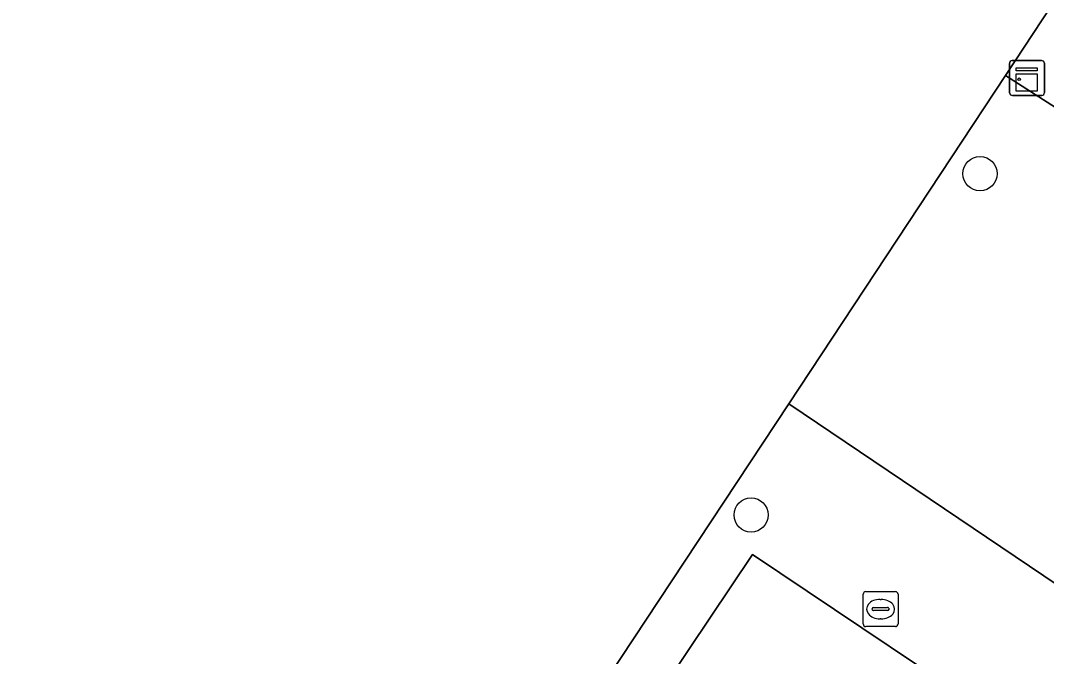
# Model space of a CAD drawing. Extents: x 159279 to 160377, y 384531 to 385888.
# Drawn here: x 159890.21 to 159919.59, y 384594.15 to 384612.37 of the extents above; entities that cross this region are included whole.
import ezdxf

# ---------------------------------------------------------------- set-up
doc = ezdxf.new("R2010")
doc.units = 0
for name, color, linetype in [('IMGEO_Boom', 7, 'Continuous'), ('IMGEO_Groenvoorziening', 7, 'Continuous'), ('IMGEO_Kast', 7, 'Continuous'), ('IMGEO_Kolk', 7, 'Continuous'), ('IMGEO_Voetpad_open', 7, 'Continuous')]:
    doc.layers.add(name, color=color, linetype=linetype)

msp = doc.modelspace()

# ---------------------------------------------------------------- linework, layer by layer
at = {"layer": 'IMGEO_Boom'}
for centre in [(159917.684, 384607.981), (159911.13, 384598.205)]:
    msp.add_circle(centre, 0.489, dxfattribs=at)
at = {"layer": 'IMGEO_Groenvoorziening'}
for points in [[(159881.691, 384640.405), (159879.839, 384641.607), (159873.355, 384631.822), (159865.469, 384619.922), (159865.158, 384619.453), (159864.457, 384618.396), (159863.468, 384616.903), (159861.638, 384614.139), (159860.483, 384612.394), (159858.99, 384610.424), (159857.879, 384608.958), (159859.237, 384607.282), (159890.387, 384568.561), (159891.82, 384570.68), (159892.359, 384571.476), (159896.259, 384577.24), (159900.33, 384583.403), (159904.045, 384589.027), (159912.209, 384601.387), (159918.414, 384610.794)], [(159918.414, 384610.794), (159919.74, 384612.804), (159904.802, 384621.799), (159909.324, 384629.339), (159891.547, 384639.384)]]:
    msp.add_lwpolyline(points, dxfattribs=at)
msp.add_lwpolyline([(159912.209, 384601.387), (159921.12, 384595.376), (159925.596, 384602.692), (159927.813, 384601.432), (159929.285, 384603.829), (159918.414, 384610.794)], close=True, dxfattribs=at)
at = {"layer": 'IMGEO_Kast'}
for p, q in [((159918.528, 384610.296), (159918.528, 384611.137)), ((159918.528, 384611.137), (159918.528, 384610.296)), ((159918.603, 384611.221), (159919.444, 384611.221)), ((159919.444, 384611.221), (159918.603, 384611.221)), ((159919.528, 384611.146), (159919.528, 384610.305)), ((159919.528, 384610.305), (159919.528, 384611.146)), ((159919.453, 384610.221), (159918.612, 384610.221)), ((159918.612, 384610.221), (159919.453, 384610.221))]:
    msp.add_line(p, q, dxfattribs=at)
for points in [[(159918.723, 384611.011), (159919.323, 384611.011), (159919.323, 384610.926), (159918.723, 384610.926), (159918.723, 384611.011)], [(159918.723, 384610.836), (159919.323, 384610.836), (159919.323, 384610.347), (159918.723, 384610.347), (159918.723, 384610.836)]]:
    msp.add_lwpolyline(points, dxfattribs=at)
msp.add_circle((159918.807, 384610.685), 0.0377, dxfattribs=at)
for centre, start, end in [((159918.606, 384611.143), 92.4484, 184.2845), ((159918.606, 384611.143), 92.4484, 184.2845), ((159919.45, 384611.143), 2.4484, 94.2845), ((159919.45, 384611.143), 2.4484, 94.2845), ((159918.606, 384610.299), 182.4484, 274.2845), ((159918.606, 384610.299), 182.4484, 274.2845), ((159919.45, 384610.299), 272.4484, 4.2845), ((159919.45, 384610.299), 272.4484, 4.2845)]:
    msp.add_arc(centre, 0.0779, start, end, dxfattribs=at)
at = {"layer": 'IMGEO_Kolk'}
for p, q in [((159914.337, 384595.082), (159914.337, 384595.934)), ((159914.412, 384596.008), (159915.264, 384596.008)), ((159915.338, 384595.934), (159915.338, 384595.082)), ((159914.639, 384595.551), (159915.037, 384595.551)), ((159914.825, 384595.788), (159914.85, 384595.788)), ((159914.596, 384595.502), (159914.596, 384595.514)), ((159915.034, 384595.465), (159914.636, 384595.465)), ((159915.08, 384595.514), (159915.08, 384595.502)), ((159915.264, 384595.008), (159914.412, 384595.008)), ((159914.848, 384595.228), (159914.823, 384595.228))]:
    msp.add_line(p, q, dxfattribs=at)
for points in [[(159914.337, 384595.082), (159914.337, 384595.934)], [(159914.412, 384596.008), (159915.264, 384596.008)], [(159915.338, 384595.934), (159915.338, 384595.082)], [(159915.264, 384595.008), (159914.412, 384595.008)]]:
    msp.add_lwpolyline(points, dxfattribs=at)
for centre, radius, start, end in [((159914.414, 384595.932), 0.0765, 91.552, 178.448), ((159914.414, 384595.932), 0.0765, 91.552, 178.448), ((159915.262, 384595.932), 0.0765, 1.552, 88.448), ((159915.262, 384595.932), 0.0765, 1.552, 88.448), ((159914.636, 384595.511), 0.0403, 85.8775, 175.7526), ((159915.041, 384595.513), 0.0386, 1.7309, 96.639), ((159914.633, 384595.501), 0.0366, 178.938, 274.7102), ((159915.037, 384595.508), 0.043, 264.8664, 352.4533), ((159914.414, 384595.084), 0.0765, 181.552, 268.448), ((159914.414, 384595.084), 0.0765, 181.552, 268.448), ((159915.262, 384595.084), 0.0765, 271.552, 358.448), ((159915.262, 384595.084), 0.0765, 271.552, 358.448)]:
    msp.add_arc(centre, radius, start, end, dxfattribs=at)
for centre, major_axis, ratio, start_param, end_param in [((159914.824, 384595.508), (-0.387, 0.002), 0.722429, 4.712389, 7.853982), ((159914.849, 384595.508), (-0.39, 0.002), 0.717154, 1.570796, 4.712389)]:
    msp.add_ellipse(centre, major_axis=major_axis, ratio=ratio, start_param=start_param, end_param=end_param, dxfattribs=at)
at = {"layer": 'IMGEO_Voetpad_open'}
for points in [[(159919.74, 384612.804), (159918.414, 384610.794), (159929.285, 384603.829)], [(159921.12, 384595.376), (159912.209, 384601.387), (159904.045, 384589.027), (159909.235, 384585.467), (159913.947, 384582.234), (159913.477, 384576.214), (159908.383, 384573.777), (159903.581, 384577.072), (159903.892, 384581.053), (159900.33, 384583.403), (159896.259, 384577.24), (159906.317, 384570.53), (159908.624, 384568.333), (159908.201, 384567.367), (159908.193, 384567.348), (159908.197, 384567.286), (159908.323, 384565.295), (159908.338, 384565.052), (159908.35, 384564.87), (159901.431, 384559.045)]]:
    msp.add_lwpolyline(points, dxfattribs=at)
for points in [[(159911.174, 384597.074), (159908.743, 384593.451), (159916.595, 384588.183), (159919.026, 384591.806)], [(159919.026, 384591.806), (159916.595, 384588.183), (159908.743, 384593.451), (159911.174, 384597.074)]]:
    msp.add_lwpolyline(points, close=True, dxfattribs=at)

doc.saveas('drawing.dxf')
